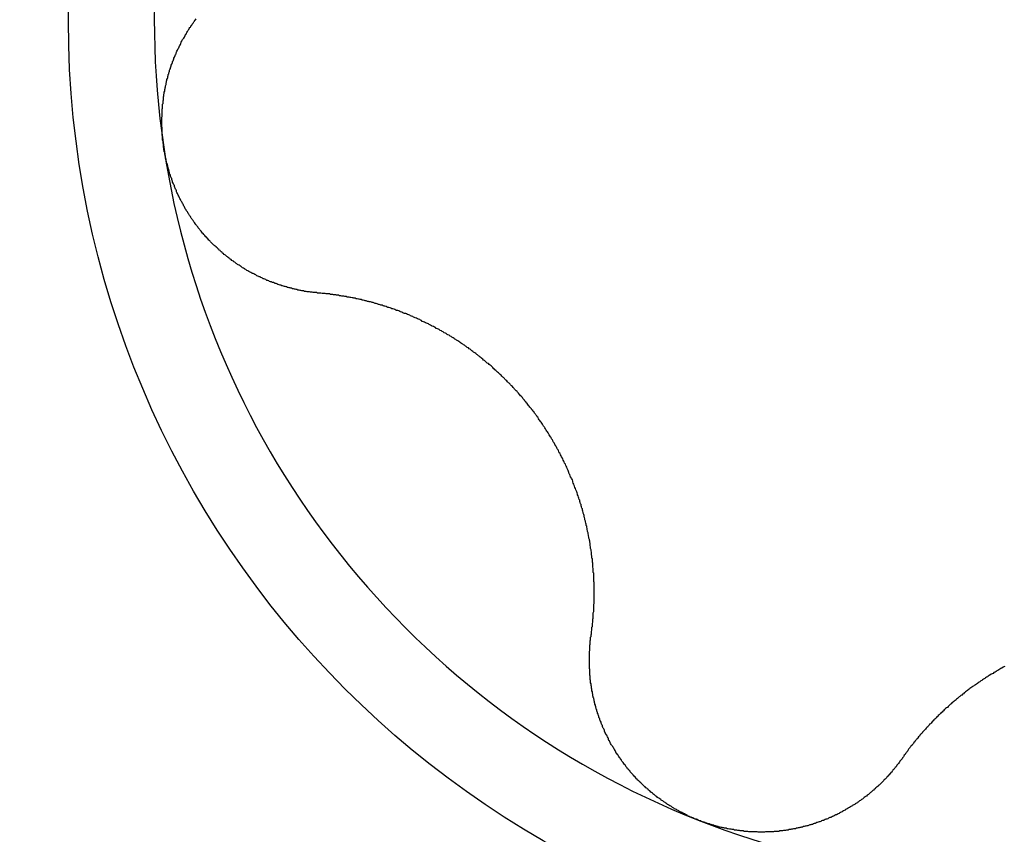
# Model space of a CAD drawing. Extents: x 1107 to 4046, y 937 to 3355.
# Tile 293 of 656: x 1455.93 to 1458.19, y 1881.84 to 1883.72. Entities that reach past the tile are written whole.
import ezdxf

# ---------------------------------------------------------------- set-up
doc = ezdxf.new("R2010")
doc.units = 0
doc.layers.add('KF_VIDA_L___C_RIGHT', color=7, linetype='CONTINUOUS')

# ---------------------------------------------------------------- blocks, each defined once
blk = doc.blocks.new('KF_VIDA_L___C_RIGHT')
at = {"layer": 'KF_VIDA_L___C_RIGHT'}
for points in [[(-130.454, 194.209, 0), (-130.454, 194.212, 0), (-130.454, 194.214, 0), (-130.454, 194.216, 0), (-130.455, 194.218, 0), (-130.455, 194.22, 0), (-130.455, 194.222, 0), (-130.455, 194.224, 0), (-130.456, 194.226, 0), (-130.456, 194.228, 0), (-130.456, 194.231, 0), (-130.456, 194.233, 0), (-130.456, 194.235, 0), (-130.457, 194.237, 0), (-130.457, 194.239, 0), (-130.457, 194.241, 0), (-130.457, 194.243, 0), (-130.457, 194.245, 0), (-130.457, 194.248, 0), (-130.457, 194.25, 0), (-130.457, 194.252, 0), (-130.457, 194.254, 0), (-130.458, 194.256, 0), (-130.458, 194.258, 0), (-130.458, 194.26, 0), (-130.458, 194.263, 0), (-130.458, 194.265, 0), (-130.458, 194.267, 0), (-130.458, 194.269, 0), (-130.458, 194.271, 0), (-130.458, 194.273, 0), (-130.458, 194.275, 0), (-130.458, 194.278, 0), (-130.457, 194.28, 0), (-130.457, 194.282, 0), (-130.457, 194.284, 0), (-130.457, 194.286, 0), (-130.457, 194.288, 0), (-130.457, 194.291, 0), (-130.457, 194.293, 0), (-130.457, 194.295, 0), (-130.457, 194.297, 0), (-130.456, 194.299, 0), (-130.456, 194.301, 0), (-130.456, 194.303, 0), (-130.456, 194.306, 0), (-130.456, 194.308, 0), (-130.455, 194.31, 0), (-130.455, 194.312, 0), (-130.455, 194.314, 0), (-130.455, 194.316, 0), (-130.454, 194.318, 0), (-130.454, 194.321, 0), (-130.454, 194.323, 0), (-130.454, 194.325, 0), (-130.453, 194.327, 0), (-130.453, 194.329, 0), (-130.453, 194.331, 0), (-130.452, 194.333, 0), (-130.452, 194.336, 0), (-130.451, 194.338, 0), (-130.451, 194.34, 0), (-130.451, 194.342, 0), (-130.45, 194.344, 0), (-130.45, 194.346, 0), (-130.449, 194.348, 0), (-130.449, 194.35, 0), (-130.448, 194.353, 0), (-130.448, 194.355, 0), (-130.448, 194.357, 0), (-130.447, 194.359, 0), (-130.447, 194.361, 0), (-130.446, 194.363, 0), (-130.446, 194.365, 0), (-130.445, 194.367, 0), (-130.444, 194.369, 0), (-130.444, 194.372, 0), (-130.443, 194.374, 0), (-130.443, 194.376, 0), (-130.442, 194.378, 0), (-130.442, 194.38, 0), (-130.441, 194.382, 0), (-130.44, 194.384, 0), (-130.44, 194.386, 0), (-130.439, 194.388, 0), (-130.438, 194.39, 0), (-130.438, 194.392, 0), (-130.437, 194.394, 0), (-130.436, 194.396, 0), (-130.436, 194.398, 0), (-130.435, 194.4, 0), (-130.434, 194.402, 0), (-130.433, 194.404, 0), (-130.433, 194.406, 0), (-130.432, 194.408, 0), (-130.431, 194.41, 0), (-130.43, 194.412, 0), (-130.43, 194.414, 0), (-130.429, 194.416, 0), (-130.428, 194.418, 0), (-130.427, 194.42, 0), (-130.426, 194.422, 0), (-130.425, 194.424, 0), (-130.425, 194.426, 0), (-130.424, 194.428, 0), (-130.423, 194.43, 0), (-130.422, 194.432, 0), (-130.421, 194.434, 0), (-130.42, 194.436, 0), (-130.419, 194.438, 0), (-130.418, 194.44, 0), (-130.417, 194.442, 0), (-130.416, 194.443, 0), (-130.415, 194.445, 0), (-130.414, 194.447, 0), (-130.414, 194.449, 0), (-130.413, 194.451, 0), (-130.412, 194.453, 0), (-130.411, 194.455, 0), (-130.41, 194.457, 0), (-130.409, 194.458, 0), (-130.407, 194.46, 0), (-130.406, 194.462, 0), (-130.405, 194.464, 0), (-130.404, 194.466, 0), (-130.403, 194.468, 0), (-130.402, 194.469, 0), (-130.401, 194.471, 0), (-130.4, 194.473, 0), (-130.399, 194.475, 0), (-130.398, 194.477, 0), (-130.397, 194.478, 0), (-130.396, 194.48, 0), (-130.395, 194.482, 0), (-130.393, 194.484, 0), (-130.392, 194.485, 0), (-130.391, 194.487, 0), (-130.39, 194.489, 0), (-130.389, 194.49, 0), (-130.388, 194.492, 0), (-130.386, 194.494, 0), (-130.385, 194.496, 0), (-130.384, 194.497, 0), (-130.383, 194.499, 0), (-130.382, 194.501, 0), (-130.38, 194.502, 0), (-130.379, 194.504, 0)], [(-130.096, 193.874, 0), (-130.098, 193.874, 0), (-130.1, 193.874, 0), (-130.102, 193.875, 0), (-130.104, 193.875, 0), (-130.106, 193.875, 0), (-130.108, 193.875, 0), (-130.11, 193.875, 0), (-130.112, 193.876, 0), (-130.114, 193.876, 0), (-130.116, 193.876, 0), (-130.118, 193.877, 0), (-130.12, 193.877, 0), (-130.122, 193.877, 0), (-130.124, 193.877, 0), (-130.126, 193.878, 0), (-130.128, 193.878, 0), (-130.13, 193.878, 0), (-130.132, 193.879, 0), (-130.134, 193.879, 0), (-130.136, 193.879, 0), (-130.138, 193.88, 0), (-130.14, 193.88, 0), (-130.142, 193.881, 0), (-130.144, 193.881, 0), (-130.145, 193.881, 0), (-130.147, 193.882, 0), (-130.149, 193.882, 0), (-130.151, 193.883, 0), (-130.153, 193.883, 0), (-130.155, 193.884, 0), (-130.157, 193.884, 0), (-130.159, 193.885, 0), (-130.161, 193.885, 0), (-130.163, 193.886, 0), (-130.165, 193.886, 0), (-130.167, 193.887, 0), (-130.169, 193.887, 0), (-130.171, 193.888, 0), (-130.172, 193.888, 0), (-130.174, 193.889, 0), (-130.176, 193.889, 0), (-130.178, 193.89, 0), (-130.18, 193.891, 0), (-130.182, 193.891, 0), (-130.184, 193.892, 0), (-130.186, 193.892, 0), (-130.188, 193.893, 0), (-130.19, 193.894, 0), (-130.191, 193.894, 0), (-130.193, 193.895, 0), (-130.195, 193.896, 0), (-130.197, 193.896, 0), (-130.199, 193.897, 0), (-130.201, 193.898, 0), (-130.203, 193.898, 0), (-130.205, 193.899, 0), (-130.206, 193.9, 0), (-130.208, 193.9, 0), (-130.21, 193.901, 0), (-130.212, 193.902, 0), (-130.214, 193.903, 0), (-130.216, 193.903, 0), (-130.217, 193.904, 0), (-130.219, 193.905, 0), (-130.221, 193.906, 0), (-130.223, 193.907, 0), (-130.225, 193.907, 0), (-130.226, 193.908, 0), (-130.228, 193.909, 0), (-130.23, 193.91, 0), (-130.232, 193.911, 0), (-130.234, 193.911, 0), (-130.235, 193.912, 0), (-130.237, 193.913, 0), (-130.239, 193.914, 0), (-130.241, 193.915, 0), (-130.242, 193.916, 0), (-130.244, 193.917, 0), (-130.246, 193.918, 0), (-130.248, 193.919, 0), (-130.249, 193.919, 0), (-130.251, 193.92, 0), (-130.253, 193.921, 0), (-130.255, 193.922, 0), (-130.256, 193.923, 0), (-130.258, 193.924, 0), (-130.26, 193.925, 0), (-130.262, 193.926, 0), (-130.263, 193.927, 0), (-130.265, 193.928, 0), (-130.267, 193.929, 0), (-130.268, 193.93, 0), (-130.27, 193.931, 0), (-130.272, 193.932, 0), (-130.273, 193.933, 0), (-130.275, 193.935, 0), (-130.277, 193.936, 0), (-130.278, 193.937, 0), (-130.28, 193.938, 0), (-130.282, 193.939, 0), (-130.284, 193.94, 0), (-130.285, 193.941, 0), (-130.287, 193.942, 0), (-130.289, 193.944, 0), (-130.29, 193.945, 0), (-130.292, 193.946, 0), (-130.293, 193.947, 0), (-130.295, 193.948, 0), (-130.297, 193.949, 0), (-130.298, 193.951, 0), (-130.3, 193.952, 0), (-130.302, 193.953, 0), (-130.303, 193.954, 0), (-130.305, 193.956, 0), (-130.307, 193.957, 0), (-130.308, 193.958, 0), (-130.31, 193.96, 0), (-130.311, 193.961, 0), (-130.313, 193.962, 0), (-130.315, 193.963, 0), (-130.316, 193.965, 0), (-130.318, 193.966, 0), (-130.319, 193.967, 0), (-130.321, 193.969, 0), (-130.323, 193.97, 0), (-130.324, 193.972, 0), (-130.326, 193.973, 0), (-130.327, 193.974, 0), (-130.329, 193.976, 0), (-130.33, 193.977, 0), (-130.332, 193.979, 0), (-130.333, 193.98, 0), (-130.335, 193.982, 0), (-130.337, 193.983, 0), (-130.338, 193.984, 0), (-130.34, 193.986, 0), (-130.341, 193.987, 0), (-130.343, 193.989, 0), (-130.344, 193.99, 0), (-130.346, 193.992, 0), (-130.347, 193.993, 0), (-130.348, 193.995, 0), (-130.35, 193.996, 0), (-130.351, 193.998, 0), (-130.353, 194, 0), (-130.354, 194.001, 0), (-130.356, 194.003, 0), (-130.357, 194.004, 0), (-130.359, 194.006, 0), (-130.36, 194.007, 0), (-130.361, 194.009, 0), (-130.363, 194.011, 0), (-130.364, 194.012, 0), (-130.366, 194.014, 0), (-130.367, 194.016, 0), (-130.368, 194.017, 0), (-130.37, 194.019, 0), (-130.371, 194.021, 0), (-130.372, 194.022, 0), (-130.374, 194.024, 0), (-130.375, 194.026, 0), (-130.376, 194.027, 0), (-130.378, 194.029, 0), (-130.379, 194.031, 0), (-130.38, 194.032, 0), (-130.381, 194.034, 0), (-130.383, 194.036, 0), (-130.384, 194.038, 0), (-130.385, 194.039, 0), (-130.386, 194.041, 0), (-130.388, 194.043, 0), (-130.389, 194.045, 0), (-130.39, 194.046, 0), (-130.391, 194.048, 0), (-130.392, 194.05, 0), (-130.394, 194.052, 0), (-130.395, 194.054, 0), (-130.396, 194.055, 0), (-130.397, 194.057, 0), (-130.398, 194.059, 0), (-130.399, 194.061, 0), (-130.401, 194.063, 0), (-130.402, 194.065, 0), (-130.403, 194.067, 0), (-130.404, 194.068, 0), (-130.405, 194.07, 0), (-130.406, 194.072, 0), (-130.407, 194.074, 0), (-130.408, 194.076, 0), (-130.409, 194.078, 0), (-130.41, 194.08, 0), (-130.411, 194.082, 0), (-130.412, 194.084, 0), (-130.413, 194.085, 0), (-130.414, 194.087, 0), (-130.415, 194.089, 0), (-130.416, 194.091, 0), (-130.417, 194.093, 0), (-130.418, 194.095, 0), (-130.419, 194.097, 0), (-130.42, 194.099, 0), (-130.421, 194.101, 0), (-130.422, 194.103, 0), (-130.423, 194.105, 0), (-130.424, 194.107, 0), (-130.424, 194.109, 0), (-130.425, 194.111, 0), (-130.426, 194.113, 0), (-130.427, 194.115, 0), (-130.428, 194.117, 0), (-130.429, 194.119, 0), (-130.429, 194.121, 0), (-130.43, 194.123, 0), (-130.431, 194.125, 0), (-130.432, 194.127, 0), (-130.433, 194.129, 0), (-130.433, 194.131, 0), (-130.434, 194.133, 0), (-130.435, 194.135, 0), (-130.435, 194.137, 0), (-130.436, 194.139, 0), (-130.437, 194.141, 0), (-130.438, 194.143, 0), (-130.438, 194.145, 0), (-130.439, 194.147, 0), (-130.44, 194.149, 0), (-130.44, 194.151, 0), (-130.441, 194.153, 0), (-130.441, 194.155, 0), (-130.442, 194.158, 0), (-130.443, 194.16, 0), (-130.443, 194.162, 0), (-130.444, 194.164, 0), (-130.444, 194.166, 0), (-130.445, 194.168, 0), (-130.445, 194.17, 0), (-130.446, 194.172, 0), (-130.447, 194.174, 0), (-130.447, 194.176, 0), (-130.448, 194.178, 0), (-130.448, 194.18, 0), (-130.448, 194.182, 0), (-130.449, 194.184, 0), (-130.449, 194.187, 0), (-130.45, 194.189, 0), (-130.45, 194.191, 0), (-130.451, 194.193, 0), (-130.451, 194.195, 0), (-130.451, 194.197, 0), (-130.452, 194.199, 0), (-130.452, 194.201, 0), (-130.453, 194.203, 0), (-130.453, 194.205, 0), (-130.453, 194.207, 0), (-130.454, 194.209, 0)], [(-129.471, 193.087, 0), (-129.471, 193.089, 0), (-129.47, 193.091, 0), (-129.47, 193.094, 0), (-129.47, 193.096, 0), (-129.469, 193.099, 0), (-129.469, 193.101, 0), (-129.469, 193.103, 0), (-129.469, 193.106, 0), (-129.468, 193.108, 0), (-129.468, 193.111, 0), (-129.468, 193.113, 0), (-129.468, 193.115, 0), (-129.467, 193.118, 0), (-129.467, 193.12, 0), (-129.467, 193.123, 0), (-129.467, 193.125, 0), (-129.466, 193.127, 0), (-129.466, 193.13, 0), (-129.466, 193.132, 0), (-129.466, 193.135, 0), (-129.466, 193.137, 0), (-129.466, 193.139, 0), (-129.465, 193.142, 0), (-129.465, 193.144, 0), (-129.465, 193.147, 0), (-129.465, 193.149, 0), (-129.465, 193.151, 0), (-129.465, 193.154, 0), (-129.465, 193.156, 0), (-129.465, 193.159, 0), (-129.464, 193.161, 0), (-129.464, 193.163, 0), (-129.464, 193.166, 0), (-129.464, 193.168, 0), (-129.464, 193.171, 0), (-129.464, 193.173, 0), (-129.464, 193.175, 0), (-129.464, 193.178, 0), (-129.464, 193.18, 0), (-129.464, 193.182, 0), (-129.464, 193.185, 0), (-129.464, 193.187, 0), (-129.464, 193.19, 0), (-129.464, 193.192, 0), (-129.464, 193.194, 0), (-129.464, 193.197, 0), (-129.464, 193.199, 0), (-129.464, 193.201, 0), (-129.464, 193.204, 0), (-129.464, 193.206, 0), (-129.464, 193.209, 0), (-129.465, 193.211, 0), (-129.465, 193.213, 0), (-129.465, 193.216, 0), (-129.465, 193.218, 0), (-129.465, 193.22, 0), (-129.465, 193.223, 0), (-129.465, 193.225, 0), (-129.465, 193.227, 0), (-129.465, 193.23, 0), (-129.466, 193.232, 0), (-129.466, 193.234, 0), (-129.466, 193.237, 0), (-129.466, 193.239, 0), (-129.466, 193.241, 0), (-129.467, 193.244, 0), (-129.467, 193.246, 0), (-129.467, 193.248, 0), (-129.467, 193.251, 0), (-129.467, 193.253, 0), (-129.468, 193.256, 0), (-129.468, 193.258, 0), (-129.468, 193.26, 0), (-129.468, 193.263, 0), (-129.469, 193.265, 0), (-129.469, 193.267, 0), (-129.469, 193.27, 0), (-129.47, 193.272, 0), (-129.47, 193.275, 0), (-129.47, 193.277, 0), (-129.47, 193.279, 0), (-129.471, 193.282, 0), (-129.471, 193.284, 0), (-129.472, 193.287, 0), (-129.472, 193.289, 0), (-129.472, 193.291, 0), (-129.473, 193.294, 0), (-129.473, 193.296, 0), (-129.473, 193.299, 0), (-129.474, 193.301, 0), (-129.474, 193.304, 0), (-129.475, 193.306, 0), (-129.475, 193.308, 0), (-129.476, 193.311, 0), (-129.476, 193.313, 0), (-129.477, 193.316, 0), (-129.477, 193.318, 0), (-129.478, 193.321, 0), (-129.478, 193.323, 0), (-129.479, 193.326, 0), (-129.479, 193.328, 0), (-129.48, 193.331, 0), (-129.48, 193.333, 0), (-129.481, 193.336, 0), (-129.481, 193.338, 0), (-129.482, 193.34, 0), (-129.482, 193.343, 0), (-129.483, 193.345, 0), (-129.484, 193.348, 0), (-129.484, 193.35, 0), (-129.485, 193.353, 0), (-129.485, 193.355, 0), (-129.486, 193.358, 0), (-129.487, 193.36, 0), (-129.487, 193.363, 0), (-129.488, 193.365, 0), (-129.489, 193.368, 0), (-129.489, 193.37, 0), (-129.49, 193.373, 0), (-129.491, 193.375, 0), (-129.491, 193.378, 0), (-129.492, 193.38, 0), (-129.493, 193.383, 0), (-129.494, 193.385, 0), (-129.494, 193.388, 0), (-129.495, 193.39, 0), (-129.496, 193.393, 0), (-129.497, 193.395, 0), (-129.497, 193.398, 0), (-129.498, 193.4, 0), (-129.499, 193.403, 0), (-129.5, 193.405, 0), (-129.501, 193.408, 0), (-129.502, 193.41, 0), (-129.502, 193.412, 0), (-129.503, 193.415, 0), (-129.504, 193.417, 0), (-129.505, 193.42, 0), (-129.506, 193.422, 0), (-129.507, 193.425, 0), (-129.508, 193.427, 0), (-129.509, 193.43, 0), (-129.51, 193.432, 0), (-129.511, 193.435, 0), (-129.512, 193.437, 0), (-129.513, 193.44, 0), (-129.513, 193.442, 0), (-129.514, 193.445, 0), (-129.515, 193.447, 0), (-129.516, 193.449, 0), (-129.518, 193.452, 0), (-129.519, 193.454, 0), (-129.52, 193.457, 0), (-129.521, 193.459, 0), (-129.522, 193.462, 0), (-129.523, 193.464, 0), (-129.524, 193.466, 0), (-129.525, 193.469, 0), (-129.526, 193.471, 0), (-129.527, 193.474, 0), (-129.528, 193.476, 0), (-129.529, 193.478, 0), (-129.53, 193.481, 0), (-129.532, 193.483, 0), (-129.533, 193.486, 0), (-129.534, 193.488, 0), (-129.535, 193.49, 0), (-129.536, 193.493, 0), (-129.537, 193.495, 0), (-129.539, 193.498, 0), (-129.54, 193.5, 0), (-129.541, 193.502, 0), (-129.542, 193.505, 0), (-129.544, 193.507, 0), (-129.545, 193.509, 0), (-129.546, 193.512, 0), (-129.547, 193.514, 0), (-129.549, 193.516, 0), (-129.55, 193.519, 0), (-129.551, 193.521, 0), (-129.552, 193.523, 0), (-129.554, 193.526, 0), (-129.555, 193.528, 0), (-129.556, 193.53, 0), (-129.558, 193.532, 0), (-129.559, 193.535, 0), (-129.56, 193.537, 0), (-129.562, 193.539, 0), (-129.563, 193.542, 0), (-129.564, 193.544, 0), (-129.566, 193.546, 0), (-129.567, 193.548, 0), (-129.569, 193.551, 0), (-129.57, 193.553, 0), (-129.571, 193.555, 0), (-129.573, 193.557, 0), (-129.574, 193.559, 0), (-129.576, 193.562, 0), (-129.577, 193.564, 0), (-129.578, 193.566, 0), (-129.58, 193.568, 0), (-129.581, 193.57, 0), (-129.583, 193.573, 0), (-129.584, 193.575, 0), (-129.586, 193.577, 0), (-129.587, 193.579, 0), (-129.589, 193.581, 0), (-129.59, 193.583, 0), (-129.592, 193.585, 0), (-129.593, 193.588, 0), (-129.595, 193.59, 0), (-129.596, 193.592, 0), (-129.598, 193.594, 0), (-129.599, 193.596, 0), (-129.601, 193.598, 0), (-129.602, 193.6, 0), (-129.604, 193.602, 0), (-129.605, 193.604, 0), (-129.607, 193.606, 0), (-129.608, 193.608, 0), (-129.61, 193.61, 0), (-129.612, 193.612, 0), (-129.613, 193.614, 0), (-129.615, 193.616, 0), (-129.616, 193.618, 0), (-129.618, 193.62, 0), (-129.62, 193.622, 0), (-129.621, 193.624, 0), (-129.623, 193.626, 0), (-129.624, 193.628, 0), (-129.626, 193.63, 0), (-129.628, 193.632, 0), (-129.629, 193.634, 0), (-129.631, 193.636, 0), (-129.633, 193.638, 0), (-129.635, 193.64, 0), (-129.636, 193.642, 0), (-129.638, 193.644, 0), (-129.64, 193.646, 0), (-129.641, 193.648, 0), (-129.643, 193.649, 0), (-129.645, 193.651, 0), (-129.647, 193.653, 0), (-129.648, 193.655, 0), (-129.65, 193.657, 0), (-129.652, 193.659, 0), (-129.654, 193.661, 0), (-129.656, 193.663, 0), (-129.657, 193.665, 0), (-129.659, 193.667, 0), (-129.661, 193.668, 0), (-129.663, 193.67, 0), (-129.665, 193.672, 0), (-129.667, 193.674, 0), (-129.669, 193.676, 0), (-129.67, 193.678, 0), (-129.672, 193.68, 0), (-129.674, 193.681, 0), (-129.676, 193.683, 0), (-129.678, 193.685, 0), (-129.68, 193.687, 0), (-129.682, 193.689, 0), (-129.684, 193.691, 0), (-129.686, 193.692, 0), (-129.688, 193.694, 0), (-129.69, 193.696, 0), (-129.692, 193.698, 0), (-129.694, 193.7, 0), (-129.695, 193.701, 0), (-129.697, 193.703, 0), (-129.699, 193.705, 0), (-129.701, 193.707, 0), (-129.703, 193.708, 0), (-129.705, 193.71, 0), (-129.707, 193.712, 0), (-129.71, 193.713, 0), (-129.712, 193.715, 0), (-129.714, 193.717, 0), (-129.716, 193.719, 0), (-129.718, 193.72, 0), (-129.72, 193.722, 0), (-129.722, 193.724, 0), (-129.724, 193.725, 0), (-129.726, 193.727, 0), (-129.728, 193.729, 0), (-129.73, 193.73, 0), (-129.732, 193.732, 0), (-129.734, 193.733, 0), (-129.736, 193.735, 0), (-129.738, 193.737, 0), (-129.741, 193.738, 0), (-129.743, 193.74, 0), (-129.745, 193.741, 0), (-129.747, 193.743, 0), (-129.749, 193.745, 0), (-129.751, 193.746, 0), (-129.753, 193.748, 0), (-129.756, 193.749, 0), (-129.758, 193.751, 0), (-129.76, 193.752, 0), (-129.762, 193.754, 0), (-129.764, 193.755, 0), (-129.766, 193.757, 0), (-129.769, 193.758, 0), (-129.771, 193.76, 0), (-129.773, 193.761, 0), (-129.775, 193.763, 0), (-129.777, 193.764, 0), (-129.78, 193.766, 0), (-129.782, 193.767, 0), (-129.784, 193.768, 0), (-129.786, 193.77, 0), (-129.788, 193.771, 0), (-129.791, 193.773, 0), (-129.793, 193.774, 0), (-129.795, 193.775, 0), (-129.797, 193.777, 0), (-129.8, 193.778, 0), (-129.802, 193.779, 0), (-129.804, 193.781, 0), (-129.806, 193.782, 0), (-129.809, 193.783, 0), (-129.811, 193.785, 0), (-129.813, 193.786, 0), (-129.815, 193.787, 0), (-129.818, 193.788, 0), (-129.82, 193.79, 0), (-129.822, 193.791, 0), (-129.824, 193.792, 0), (-129.827, 193.793, 0), (-129.829, 193.795, 0), (-129.831, 193.796, 0), (-129.833, 193.797, 0), (-129.836, 193.798, 0), (-129.838, 193.799, 0), (-129.84, 193.8, 0), (-129.843, 193.802, 0), (-129.845, 193.803, 0), (-129.847, 193.804, 0), (-129.849, 193.805, 0), (-129.852, 193.806, 0), (-129.854, 193.807, 0), (-129.856, 193.808, 0), (-129.859, 193.809, 0), (-129.861, 193.811, 0), (-129.863, 193.812, 0), (-129.865, 193.813, 0), (-129.868, 193.814, 0), (-129.87, 193.815, 0), (-129.872, 193.816, 0), (-129.875, 193.817, 0), (-129.877, 193.818, 0), (-129.879, 193.819, 0), (-129.881, 193.82, 0), (-129.884, 193.821, 0), (-129.886, 193.822, 0), (-129.888, 193.823, 0), (-129.89, 193.824, 0), (-129.893, 193.825, 0), (-129.895, 193.826, 0), (-129.897, 193.827, 0), (-129.9, 193.827, 0), (-129.902, 193.828, 0), (-129.904, 193.829, 0), (-129.906, 193.83, 0), (-129.909, 193.831, 0), (-129.911, 193.832, 0), (-129.913, 193.833, 0), (-129.915, 193.834, 0), (-129.918, 193.834, 0), (-129.92, 193.835, 0), (-129.922, 193.836, 0), (-129.924, 193.837, 0), (-129.927, 193.838, 0), (-129.929, 193.838, 0), (-129.931, 193.839, 0), (-129.933, 193.84, 0), (-129.936, 193.841, 0), (-129.938, 193.841, 0), (-129.94, 193.842, 0), (-129.942, 193.843, 0), (-129.945, 193.844, 0), (-129.947, 193.844, 0), (-129.949, 193.845, 0), (-129.951, 193.846, 0), (-129.954, 193.846, 0), (-129.956, 193.847, 0), (-129.958, 193.848, 0), (-129.96, 193.848, 0), (-129.963, 193.849, 0), (-129.965, 193.85, 0), (-129.967, 193.85, 0), (-129.969, 193.851, 0), (-129.972, 193.852, 0), (-129.974, 193.852, 0), (-129.976, 193.853, 0), (-129.978, 193.854, 0), (-129.981, 193.854, 0), (-129.983, 193.855, 0), (-129.985, 193.855, 0), (-129.988, 193.856, 0), (-129.99, 193.856, 0), (-129.992, 193.857, 0), (-129.995, 193.858, 0), (-129.997, 193.858, 0), (-129.999, 193.859, 0), (-130.002, 193.859, 0), (-130.004, 193.86, 0), (-130.006, 193.86, 0), (-130.009, 193.861, 0), (-130.011, 193.861, 0), (-130.013, 193.862, 0), (-130.016, 193.862, 0), (-130.018, 193.863, 0), (-130.02, 193.863, 0), (-130.023, 193.864, 0), (-130.025, 193.864, 0), (-130.027, 193.865, 0), (-130.03, 193.865, 0), (-130.032, 193.865, 0), (-130.034, 193.866, 0), (-130.037, 193.866, 0), (-130.039, 193.867, 0), (-130.041, 193.867, 0), (-130.044, 193.867, 0), (-130.046, 193.868, 0), (-130.049, 193.868, 0), (-130.051, 193.869, 0), (-130.053, 193.869, 0), (-130.056, 193.869, 0), (-130.058, 193.87, 0), (-130.061, 193.87, 0), (-130.063, 193.87, 0), (-130.065, 193.871, 0), (-130.068, 193.871, 0), (-130.07, 193.871, 0), (-130.072, 193.872, 0), (-130.075, 193.872, 0), (-130.077, 193.872, 0), (-130.08, 193.872, 0), (-130.082, 193.873, 0), (-130.084, 193.873, 0), (-130.087, 193.873, 0), (-130.089, 193.873, 0), (-130.092, 193.874, 0), (-130.094, 193.874, 0), (-130.096, 193.874, 0)], [(-128.52, 193.016, 0), (-128.522, 193.015, 0), (-128.524, 193.014, 0), (-128.527, 193.012, 0), (-128.529, 193.011, 0), (-128.531, 193.01, 0), (-128.534, 193.008, 0), (-128.536, 193.007, 0), (-128.538, 193.006, 0), (-128.54, 193.004, 0), (-128.542, 193.003, 0), (-128.545, 193.002, 0), (-128.547, 193, 0), (-128.549, 192.999, 0), (-128.551, 192.998, 0), (-128.554, 192.996, 0), (-128.556, 192.995, 0), (-128.558, 192.994, 0), (-128.56, 192.992, 0), (-128.562, 192.991, 0), (-128.564, 192.99, 0), (-128.566, 192.988, 0), (-128.569, 192.987, 0), (-128.571, 192.985, 0), (-128.573, 192.984, 0), (-128.575, 192.983, 0), (-128.577, 192.981, 0), (-128.579, 192.98, 0), (-128.581, 192.978, 0), (-128.583, 192.977, 0), (-128.585, 192.975, 0), (-128.587, 192.974, 0), (-128.59, 192.972, 0), (-128.592, 192.971, 0), (-128.594, 192.97, 0), (-128.596, 192.968, 0), (-128.598, 192.967, 0), (-128.6, 192.965, 0), (-128.602, 192.964, 0), (-128.604, 192.962, 0), (-128.606, 192.961, 0), (-128.608, 192.959, 0), (-128.61, 192.958, 0), (-128.612, 192.956, 0), (-128.613, 192.955, 0), (-128.615, 192.953, 0), (-128.617, 192.952, 0), (-128.619, 192.95, 0), (-128.621, 192.949, 0), (-128.623, 192.947, 0), (-128.625, 192.946, 0), (-128.627, 192.944, 0), (-128.629, 192.942, 0), (-128.631, 192.941, 0), (-128.632, 192.939, 0), (-128.634, 192.938, 0), (-128.636, 192.936, 0), (-128.638, 192.935, 0), (-128.64, 192.933, 0), (-128.642, 192.932, 0), (-128.643, 192.93, 0), (-128.645, 192.929, 0), (-128.647, 192.927, 0), (-128.649, 192.925, 0), (-128.65, 192.924, 0), (-128.652, 192.922, 0), (-128.654, 192.921, 0), (-128.656, 192.919, 0), (-128.657, 192.918, 0), (-128.659, 192.916, 0), (-128.661, 192.914, 0), (-128.662, 192.913, 0), (-128.664, 192.911, 0), (-128.666, 192.91, 0), (-128.668, 192.908, 0), (-128.669, 192.906, 0), (-128.671, 192.905, 0), (-128.673, 192.903, 0), (-128.674, 192.901, 0), (-128.676, 192.9, 0), (-128.678, 192.898, 0), (-128.679, 192.896, 0), (-128.681, 192.895, 0), (-128.683, 192.893, 0), (-128.684, 192.891, 0), (-128.686, 192.89, 0), (-128.688, 192.888, 0), (-128.689, 192.886, 0), (-128.691, 192.884, 0), (-128.693, 192.883, 0), (-128.694, 192.881, 0), (-128.696, 192.879, 0), (-128.697, 192.877, 0), (-128.699, 192.876, 0), (-128.701, 192.874, 0), (-128.702, 192.872, 0), (-128.704, 192.87, 0), (-128.705, 192.869, 0), (-128.707, 192.867, 0), (-128.709, 192.865, 0), (-128.71, 192.863, 0), (-128.712, 192.861, 0), (-128.713, 192.86, 0), (-128.715, 192.858, 0), (-128.716, 192.856, 0), (-128.718, 192.854, 0), (-128.72, 192.852, 0), (-128.721, 192.85, 0), (-128.723, 192.849, 0), (-128.724, 192.847, 0), (-128.726, 192.845, 0), (-128.727, 192.843, 0), (-128.729, 192.841, 0), (-128.73, 192.839, 0), (-128.732, 192.837, 0), (-128.733, 192.835, 0), (-128.735, 192.834, 0), (-128.736, 192.832, 0), (-128.738, 192.83, 0), (-128.739, 192.828, 0), (-128.741, 192.826, 0), (-128.742, 192.824, 0), (-128.743, 192.822, 0), (-128.745, 192.82, 0), (-128.746, 192.818, 0), (-128.748, 192.816, 0), (-128.749, 192.814, 0), (-128.751, 192.812, 0), (-128.752, 192.81, 0), (-128.753, 192.808, 0), (-128.755, 192.806, 0), (-128.756, 192.804, 0)], [(-129.225, 192.663, 0), (-129.227, 192.664, 0), (-129.229, 192.665, 0), (-129.231, 192.665, 0), (-129.233, 192.666, 0), (-129.235, 192.667, 0), (-129.237, 192.668, 0), (-129.239, 192.669, 0), (-129.241, 192.67, 0), (-129.243, 192.67, 0), (-129.245, 192.671, 0), (-129.247, 192.672, 0), (-129.249, 192.673, 0), (-129.25, 192.674, 0), (-129.252, 192.675, 0), (-129.254, 192.676, 0), (-129.256, 192.677, 0), (-129.258, 192.678, 0), (-129.26, 192.679, 0), (-129.262, 192.68, 0), (-129.264, 192.681, 0), (-129.266, 192.682, 0), (-129.268, 192.683, 0), (-129.269, 192.684, 0), (-129.271, 192.685, 0), (-129.273, 192.686, 0), (-129.275, 192.687, 0), (-129.277, 192.688, 0), (-129.279, 192.689, 0), (-129.281, 192.69, 0), (-129.282, 192.691, 0), (-129.284, 192.692, 0), (-129.286, 192.694, 0), (-129.288, 192.695, 0), (-129.29, 192.696, 0), (-129.292, 192.697, 0), (-129.293, 192.698, 0), (-129.295, 192.699, 0), (-129.297, 192.7, 0), (-129.299, 192.702, 0), (-129.301, 192.703, 0), (-129.302, 192.704, 0), (-129.304, 192.705, 0), (-129.306, 192.707, 0), (-129.308, 192.708, 0), (-129.31, 192.709, 0), (-129.311, 192.71, 0), (-129.313, 192.712, 0), (-129.315, 192.713, 0), (-129.317, 192.714, 0), (-129.318, 192.715, 0), (-129.32, 192.717, 0), (-129.322, 192.718, 0), (-129.323, 192.719, 0), (-129.325, 192.721, 0), (-129.327, 192.722, 0), (-129.329, 192.723, 0), (-129.33, 192.725, 0), (-129.332, 192.726, 0), (-129.334, 192.727, 0), (-129.335, 192.729, 0), (-129.337, 192.73, 0), (-129.339, 192.732, 0), (-129.34, 192.733, 0), (-129.342, 192.735, 0), (-129.343, 192.736, 0), (-129.345, 192.737, 0), (-129.347, 192.739, 0), (-129.348, 192.74, 0), (-129.35, 192.742, 0), (-129.351, 192.743, 0), (-129.353, 192.745, 0), (-129.354, 192.746, 0), (-129.356, 192.748, 0), (-129.358, 192.749, 0), (-129.359, 192.751, 0), (-129.361, 192.752, 0), (-129.362, 192.754, 0), (-129.364, 192.755, 0), (-129.365, 192.757, 0), (-129.367, 192.758, 0), (-129.368, 192.76, 0), (-129.37, 192.762, 0), (-129.371, 192.763, 0), (-129.373, 192.765, 0), (-129.374, 192.766, 0), (-129.375, 192.768, 0), (-129.377, 192.77, 0), (-129.378, 192.771, 0), (-129.38, 192.773, 0), (-129.381, 192.774, 0), (-129.382, 192.776, 0), (-129.384, 192.778, 0), (-129.385, 192.779, 0), (-129.387, 192.781, 0), (-129.388, 192.783, 0), (-129.389, 192.784, 0), (-129.391, 192.786, 0), (-129.392, 192.788, 0), (-129.393, 192.79, 0), (-129.394, 192.791, 0), (-129.396, 192.793, 0), (-129.397, 192.795, 0), (-129.398, 192.796, 0), (-129.4, 192.798, 0), (-129.401, 192.8, 0), (-129.402, 192.802, 0), (-129.403, 192.803, 0), (-129.404, 192.805, 0), (-129.406, 192.807, 0), (-129.407, 192.809, 0), (-129.408, 192.81, 0), (-129.409, 192.812, 0), (-129.41, 192.814, 0), (-129.412, 192.816, 0), (-129.413, 192.817, 0), (-129.414, 192.819, 0), (-129.415, 192.821, 0), (-129.416, 192.823, 0), (-129.417, 192.825, 0), (-129.418, 192.826, 0), (-129.419, 192.828, 0), (-129.42, 192.83, 0), (-129.421, 192.832, 0), (-129.423, 192.834, 0), (-129.424, 192.835, 0), (-129.425, 192.837, 0), (-129.426, 192.839, 0), (-129.427, 192.841, 0), (-129.428, 192.843, 0), (-129.429, 192.845, 0), (-129.43, 192.846, 0), (-129.431, 192.848, 0), (-129.431, 192.85, 0), (-129.432, 192.852, 0), (-129.433, 192.854, 0), (-129.434, 192.856, 0), (-129.435, 192.858, 0), (-129.436, 192.859, 0), (-129.437, 192.861, 0), (-129.438, 192.863, 0), (-129.439, 192.865, 0), (-129.44, 192.867, 0), (-129.44, 192.869, 0), (-129.441, 192.871, 0), (-129.442, 192.873, 0), (-129.443, 192.874, 0), (-129.444, 192.876, 0), (-129.445, 192.878, 0), (-129.445, 192.88, 0), (-129.446, 192.882, 0), (-129.447, 192.884, 0), (-129.448, 192.886, 0), (-129.448, 192.888, 0), (-129.449, 192.89, 0), (-129.45, 192.891, 0), (-129.451, 192.893, 0), (-129.451, 192.895, 0), (-129.452, 192.897, 0), (-129.453, 192.899, 0), (-129.453, 192.901, 0), (-129.454, 192.903, 0), (-129.455, 192.905, 0), (-129.455, 192.907, 0), (-129.456, 192.908, 0), (-129.456, 192.91, 0), (-129.457, 192.912, 0), (-129.458, 192.914, 0), (-129.458, 192.916, 0), (-129.459, 192.918, 0), (-129.459, 192.92, 0), (-129.46, 192.922, 0), (-129.46, 192.924, 0), (-129.461, 192.925, 0), (-129.461, 192.927, 0), (-129.462, 192.929, 0), (-129.462, 192.931, 0), (-129.463, 192.933, 0), (-129.463, 192.935, 0), (-129.464, 192.937, 0), (-129.464, 192.939, 0), (-129.465, 192.941, 0), (-129.465, 192.943, 0), (-129.466, 192.945, 0), (-129.466, 192.947, 0), (-129.467, 192.948, 0), (-129.467, 192.95, 0), (-129.467, 192.952, 0), (-129.468, 192.954, 0), (-129.468, 192.956, 0), (-129.468, 192.958, 0), (-129.469, 192.96, 0), (-129.469, 192.962, 0), (-129.469, 192.964, 0), (-129.47, 192.966, 0), (-129.47, 192.968, 0), (-129.47, 192.97, 0), (-129.471, 192.972, 0), (-129.471, 192.974, 0), (-129.471, 192.976, 0), (-129.472, 192.978, 0), (-129.472, 192.98, 0), (-129.472, 192.982, 0), (-129.472, 192.984, 0), (-129.473, 192.986, 0), (-129.473, 192.988, 0), (-129.473, 192.99, 0), (-129.473, 192.992, 0), (-129.473, 192.994, 0), (-129.474, 192.996, 0), (-129.474, 192.998, 0), (-129.474, 192.999, 0), (-129.474, 193.001, 0), (-129.474, 193.003, 0), (-129.474, 193.005, 0), (-129.474, 193.007, 0), (-129.474, 193.009, 0), (-129.475, 193.011, 0), (-129.475, 193.013, 0), (-129.475, 193.015, 0), (-129.475, 193.017, 0), (-129.475, 193.019, 0), (-129.475, 193.021, 0), (-129.475, 193.023, 0), (-129.475, 193.025, 0), (-129.475, 193.027, 0), (-129.475, 193.029, 0), (-129.475, 193.031, 0), (-129.475, 193.033, 0), (-129.475, 193.035, 0), (-129.475, 193.037, 0), (-129.475, 193.039, 0), (-129.475, 193.041, 0), (-129.475, 193.043, 0), (-129.475, 193.045, 0), (-129.475, 193.047, 0), (-129.475, 193.049, 0), (-129.475, 193.051, 0), (-129.474, 193.053, 0), (-129.474, 193.055, 0), (-129.474, 193.057, 0), (-129.474, 193.059, 0), (-129.474, 193.061, 0), (-129.474, 193.063, 0), (-129.474, 193.065, 0), (-129.473, 193.067, 0), (-129.473, 193.069, 0), (-129.473, 193.071, 0), (-129.473, 193.073, 0), (-129.473, 193.075, 0), (-129.472, 193.077, 0), (-129.472, 193.079, 0), (-129.472, 193.081, 0), (-129.472, 193.083, 0), (-129.471, 193.085, 0), (-129.471, 193.087, 0)], [(-128.756, 192.804, 0), (-128.757, 192.803, 0), (-128.758, 192.801, 0), (-128.76, 192.8, 0), (-128.761, 192.798, 0), (-128.762, 192.796, 0), (-128.763, 192.795, 0), (-128.764, 192.793, 0), (-128.765, 192.792, 0), (-128.767, 192.79, 0), (-128.768, 192.789, 0), (-128.769, 192.787, 0), (-128.77, 192.785, 0), (-128.772, 192.784, 0), (-128.773, 192.782, 0), (-128.774, 192.781, 0), (-128.775, 192.779, 0), (-128.777, 192.778, 0), (-128.778, 192.776, 0), (-128.779, 192.775, 0), (-128.78, 192.773, 0), (-128.782, 192.772, 0), (-128.783, 192.77, 0), (-128.784, 192.769, 0), (-128.786, 192.767, 0), (-128.787, 192.766, 0), (-128.788, 192.764, 0), (-128.79, 192.763, 0), (-128.791, 192.761, 0), (-128.792, 192.76, 0), (-128.794, 192.758, 0), (-128.795, 192.757, 0), (-128.797, 192.756, 0), (-128.798, 192.754, 0), (-128.799, 192.753, 0), (-128.801, 192.751, 0), (-128.802, 192.75, 0), (-128.804, 192.748, 0), (-128.805, 192.747, 0), (-128.806, 192.746, 0), (-128.808, 192.744, 0), (-128.809, 192.743, 0), (-128.811, 192.742, 0), (-128.812, 192.74, 0), (-128.814, 192.739, 0), (-128.815, 192.738, 0), (-128.817, 192.736, 0), (-128.818, 192.735, 0), (-128.82, 192.734, 0), (-128.821, 192.732, 0), (-128.823, 192.731, 0), (-128.824, 192.73, 0), (-128.826, 192.728, 0), (-128.827, 192.727, 0), (-128.829, 192.726, 0), (-128.83, 192.725, 0), (-128.832, 192.723, 0), (-128.833, 192.722, 0), (-128.835, 192.721, 0), (-128.836, 192.72, 0), (-128.838, 192.718, 0), (-128.84, 192.717, 0), (-128.841, 192.716, 0), (-128.843, 192.715, 0), (-128.844, 192.714, 0), (-128.846, 192.712, 0), (-128.847, 192.711, 0), (-128.849, 192.71, 0), (-128.851, 192.709, 0), (-128.852, 192.708, 0), (-128.854, 192.707, 0), (-128.856, 192.705, 0), (-128.857, 192.704, 0), (-128.859, 192.703, 0), (-128.86, 192.702, 0), (-128.862, 192.701, 0), (-128.864, 192.7, 0), (-128.865, 192.699, 0), (-128.867, 192.698, 0), (-128.869, 192.697, 0), (-128.87, 192.696, 0), (-128.872, 192.695, 0), (-128.874, 192.694, 0), (-128.875, 192.693, 0), (-128.877, 192.692, 0), (-128.879, 192.691, 0), (-128.88, 192.69, 0), (-128.882, 192.689, 0), (-128.884, 192.688, 0), (-128.886, 192.687, 0), (-128.887, 192.686, 0), (-128.889, 192.685, 0), (-128.891, 192.684, 0), (-128.893, 192.683, 0), (-128.894, 192.682, 0), (-128.896, 192.681, 0), (-128.898, 192.68, 0), (-128.9, 192.679, 0), (-128.901, 192.678, 0), (-128.903, 192.677, 0), (-128.905, 192.676, 0), (-128.907, 192.675, 0), (-128.909, 192.675, 0), (-128.91, 192.674, 0), (-128.912, 192.673, 0), (-128.914, 192.672, 0), (-128.916, 192.671, 0), (-128.918, 192.67, 0), (-128.92, 192.669, 0), (-128.922, 192.669, 0), (-128.924, 192.668, 0), (-128.925, 192.667, 0), (-128.927, 192.666, 0), (-128.929, 192.665, 0), (-128.931, 192.665, 0), (-128.933, 192.664, 0), (-128.935, 192.663, 0), (-128.937, 192.662, 0), (-128.939, 192.662, 0), (-128.941, 192.661, 0), (-128.943, 192.66, 0), (-128.945, 192.659, 0), (-128.947, 192.659, 0), (-128.949, 192.658, 0), (-128.951, 192.657, 0), (-128.952, 192.657, 0), (-128.954, 192.656, 0), (-128.956, 192.655, 0), (-128.958, 192.655, 0), (-128.96, 192.654, 0), (-128.962, 192.653, 0), (-128.964, 192.653, 0), (-128.966, 192.652, 0), (-128.968, 192.652, 0), (-128.97, 192.651, 0), (-128.973, 192.65, 0), (-128.975, 192.65, 0), (-128.977, 192.649, 0), (-128.979, 192.649, 0), (-128.981, 192.648, 0), (-128.983, 192.648, 0), (-128.985, 192.647, 0), (-128.987, 192.647, 0), (-128.989, 192.646, 0), (-128.991, 192.646, 0), (-128.993, 192.645, 0), (-128.995, 192.645, 0), (-128.997, 192.644, 0), (-128.999, 192.644, 0), (-129.001, 192.643, 0), (-129.003, 192.643, 0), (-129.006, 192.643, 0), (-129.008, 192.642, 0), (-129.01, 192.642, 0), (-129.012, 192.641, 0), (-129.014, 192.641, 0), (-129.016, 192.641, 0), (-129.018, 192.64, 0), (-129.02, 192.64, 0), (-129.022, 192.64, 0), (-129.024, 192.639, 0), (-129.027, 192.639, 0), (-129.029, 192.639, 0), (-129.031, 192.638, 0), (-129.033, 192.638, 0), (-129.035, 192.638, 0), (-129.037, 192.638, 0), (-129.039, 192.637, 0), (-129.042, 192.637, 0), (-129.044, 192.637, 0), (-129.046, 192.637, 0), (-129.048, 192.637, 0), (-129.05, 192.637, 0), (-129.052, 192.636, 0), (-129.054, 192.636, 0), (-129.057, 192.636, 0), (-129.059, 192.636, 0), (-129.061, 192.636, 0), (-129.063, 192.636, 0), (-129.065, 192.636, 0), (-129.067, 192.636, 0), (-129.07, 192.636, 0), (-129.072, 192.635, 0), (-129.074, 192.635, 0), (-129.076, 192.635, 0), (-129.078, 192.635, 0), (-129.08, 192.635, 0), (-129.082, 192.635, 0), (-129.085, 192.635, 0), (-129.087, 192.635, 0), (-129.089, 192.636, 0), (-129.091, 192.636, 0), (-129.093, 192.636, 0), (-129.095, 192.636, 0), (-129.098, 192.636, 0), (-129.1, 192.636, 0), (-129.102, 192.636, 0), (-129.104, 192.636, 0), (-129.106, 192.636, 0), (-129.108, 192.636, 0), (-129.111, 192.637, 0), (-129.113, 192.637, 0), (-129.115, 192.637, 0), (-129.117, 192.637, 0), (-129.119, 192.637, 0), (-129.121, 192.638, 0), (-129.123, 192.638, 0), (-129.126, 192.638, 0), (-129.128, 192.638, 0), (-129.13, 192.639, 0), (-129.132, 192.639, 0), (-129.134, 192.639, 0), (-129.136, 192.64, 0), (-129.139, 192.64, 0), (-129.141, 192.64, 0), (-129.143, 192.641, 0), (-129.145, 192.641, 0), (-129.147, 192.641, 0), (-129.149, 192.642, 0), (-129.151, 192.642, 0), (-129.153, 192.642, 0), (-129.156, 192.643, 0), (-129.158, 192.643, 0), (-129.16, 192.644, 0), (-129.162, 192.644, 0), (-129.164, 192.644, 0), (-129.166, 192.645, 0), (-129.168, 192.645, 0), (-129.17, 192.646, 0), (-129.172, 192.646, 0), (-129.174, 192.647, 0), (-129.177, 192.647, 0), (-129.179, 192.648, 0), (-129.181, 192.648, 0), (-129.183, 192.649, 0), (-129.185, 192.65, 0), (-129.187, 192.65, 0), (-129.189, 192.651, 0), (-129.191, 192.651, 0), (-129.193, 192.652, 0), (-129.195, 192.653, 0), (-129.197, 192.653, 0), (-129.199, 192.654, 0), (-129.201, 192.654, 0), (-129.203, 192.655, 0), (-129.205, 192.656, 0), (-129.207, 192.656, 0), (-129.209, 192.657, 0), (-129.211, 192.658, 0), (-129.213, 192.658, 0), (-129.215, 192.659, 0), (-129.217, 192.66, 0), (-129.219, 192.661, 0), (-129.221, 192.661, 0), (-129.223, 192.662, 0), (-129.225, 192.663, 0)]]:
    blk.add_polyline3d(points, dxfattribs=at)
for radius in [4.7, 3.6, 2.1725]:
    blk.add_circle((-128.5, 194.5), radius, dxfattribs=at)
for start, end in [(128.4584, 188.4584), (188.4584, 248.4584), (248.4584, 308.4584)]:
    blk.add_arc((-128.5, 194.5), 1.975, start, end, dxfattribs=at)

msp = doc.modelspace()

# ---------------------------------------------------------------- block references
at = {"layer": 'KF_VIDA_L___C_RIGHT'}
msp.add_blockref('KF_VIDA_L___C_RIGHT', (1586.7097, 1689.2132), dxfattribs=at)

doc.saveas('drawing.dxf')
